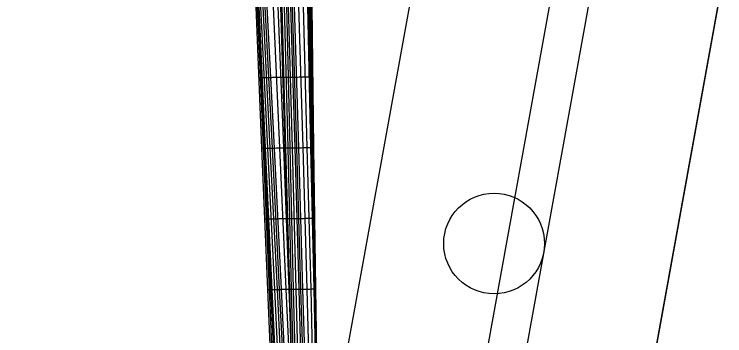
# Model space of a CAD drawing. Extents: x 1815539 to 1947826, y 273303 to 993194.
# Drawn here: x 1875917.61 to 1875928.76, y 317834.7 to 317839.74 of the extents above; entities that cross this region are included whole.
import ezdxf

# ---------------------------------------------------------------- set-up
doc = ezdxf.new("R2010")
doc.units = 0
for name, color, linetype in [('Default', 7, 'Continuous'), ('DT_P_Graded_Shoulder', 7, 'Continuous'), ('PV_P_EOP', 7, 'Continuous'), ('RD_P_GR_Rt', 7, 'Continuous'), ('SC_Scratch1', 7, 'Continuous')]:
    doc.layers.add(name, color=color, linetype=linetype)

msp = doc.modelspace()

# ---------------------------------------------------------------- linework, layer by layer
at = {"layer": 'Default'}
for p, q in [((1875921.401, 317839.861), (1875921.493, 317837.643)), ((1875921.42, 317839.861), (1875921.515, 317837.642)), ((1875921.44, 317839.86), (1875921.537, 317837.642)), ((1875921.444, 317839.861), (1875921.544, 317837.643)), ((1875921.448, 317839.862), (1875921.55, 317837.643)), ((1875921.476, 317839.862), (1875921.585, 317837.644)), ((1875921.509, 317839.862), (1875921.623, 317837.644)), ((1875921.544, 317839.863), (1875921.657, 317837.645)), ((1875921.575, 317839.863), (1875921.687, 317837.645)), ((1875921.671, 317839.864), (1875921.773, 317837.646)), ((1875921.749, 317839.865), (1875921.835, 317837.647)), ((1875921.789, 317839.866), (1875921.859, 317837.647)), ((1875921.802, 317839.866), (1875921.864, 317837.647)), ((1875921.808, 317839.866), (1875921.869, 317837.647)), ((1875921.845, 317839.867), (1875921.902, 317837.648)), ((1875921.882, 317839.867), (1875921.936, 317837.648)), ((1875921.91, 317839.867), (1875921.97, 317837.649)), ((1875921.947, 317839.868), (1875922.012, 317837.649)), ((1875921.972, 317839.868), (1875922.039, 317837.649)), ((1875922.002, 317839.869), (1875922.069, 317837.65)), ((1875922.073, 317839.87), (1875922.137, 317837.651)), ((1875922.146, 317839.87), (1875922.204, 317837.651)), ((1875922.21, 317839.871), (1875922.259, 317837.652)), ((1875922.232, 317839.872), (1875922.278, 317837.652)), ((1875922.253, 317839.872), (1875922.293, 317837.653)), ((1875922.266, 317839.872), (1875922.302, 317837.653)), ((1875922.275, 317839.872), (1875922.305, 317837.653)), ((1875922.279, 317839.872), (1875922.305, 317837.653)), ((1875922.281, 317839.872), (1875922.303, 317837.653)), ((1875921.493, 317837.643), (1875921.585, 317835.424)), ((1875921.515, 317837.642), (1875921.609, 317835.424)), ((1875921.537, 317837.642), (1875921.634, 317835.424)), ((1875921.544, 317837.643), (1875921.644, 317835.424)), ((1875921.55, 317837.643), (1875921.654, 317835.425)), ((1875921.585, 317837.644), (1875921.693, 317835.425)), ((1875921.623, 317837.644), (1875921.735, 317835.426)), ((1875921.657, 317837.645), (1875921.769, 317835.426)), ((1875921.687, 317837.645), (1875921.798, 317835.427)), ((1875921.773, 317837.646), (1875921.874, 317835.428)), ((1875921.835, 317837.647), (1875921.92, 317835.428)), ((1875921.859, 317837.647), (1875921.928, 317835.428)), ((1875921.864, 317837.647), (1875921.924, 317835.428)), ((1875921.869, 317837.647), (1875921.928, 317835.428)), ((1875921.902, 317837.648), (1875921.958, 317835.429)), ((1875921.936, 317837.648), (1875921.988, 317835.429)), ((1875921.97, 317837.649), (1875922.03, 317835.43)), ((1875922.012, 317837.649), (1875922.076, 317835.43)), ((1875922.039, 317837.649), (1875922.104, 317835.431)), ((1875922.069, 317837.65), (1875922.135, 317835.431)), ((1875922.137, 317837.651), (1875922.2, 317835.432)), ((1875922.204, 317837.651), (1875922.262, 317835.433)), ((1875922.259, 317837.652), (1875922.309, 317835.433)), ((1875922.278, 317837.652), (1875922.324, 317835.433)), ((1875922.293, 317837.653), (1875922.334, 317835.433)), ((1875922.302, 317837.653), (1875922.338, 317835.434)), ((1875922.303, 317837.653), (1875922.324, 317835.433)), ((1875922.305, 317837.653), (1875922.335, 317835.433)), ((1875922.305, 317837.653), (1875922.33, 317835.433)), ((1875921.585, 317835.424), (1875921.676, 317833.206)), ((1875921.609, 317835.424), (1875921.703, 317833.206)), ((1875921.634, 317835.424), (1875921.731, 317833.205)), ((1875921.644, 317835.424), (1875921.744, 317833.206)), ((1875921.654, 317835.425), (1875921.757, 317833.207)), ((1875921.693, 317835.425), (1875921.802, 317833.207)), ((1875921.735, 317835.426), (1875921.848, 317833.208)), ((1875921.769, 317835.426), (1875921.881, 317833.208)), ((1875921.798, 317835.427), (1875921.908, 317833.208)), ((1875921.874, 317835.428), (1875921.972, 317833.209)), ((1875921.92, 317835.428), (1875922.002, 317833.21)), ((1875921.924, 317835.428), (1875921.983, 317833.209)), ((1875921.928, 317835.428), (1875921.987, 317833.209)), ((1875921.928, 317835.428), (1875921.995, 317833.21)), ((1875921.958, 317835.429), (1875922.012, 317833.21)), ((1875921.988, 317835.429), (1875922.04, 317833.21)), ((1875922.03, 317835.43), (1875922.088, 317833.211)), ((1875922.076, 317835.43), (1875922.138, 317833.211)), ((1875922.104, 317835.431), (1875922.167, 317833.212)), ((1875922.135, 317835.431), (1875922.199, 317833.212)), ((1875922.2, 317835.432), (1875922.263, 317833.213)), ((1875922.262, 317835.433), (1875922.319, 317833.214)), ((1875922.309, 317835.433), (1875922.359, 317833.214)), ((1875922.324, 317835.433), (1875922.345, 317833.214)), ((1875922.324, 317835.433), (1875922.37, 317833.214)), ((1875922.33, 317835.433), (1875922.355, 317833.214)), ((1875922.334, 317835.433), (1875922.376, 317833.214)), ((1875922.335, 317835.433), (1875922.364, 317833.214)), ((1875922.338, 317835.434), (1875922.374, 317833.214))]:
    msp.add_line(p, q, dxfattribs=at)
for points, degree in [([(1875921.447, 317838.752), (1875921.452, 317838.752), (1875921.456, 317838.752), (1875921.47, 317838.751), (1875921.479, 317838.751), (1875921.489, 317838.751)], 3), ([(1875921.489, 317838.751), (1875921.491, 317838.751), (1875921.495, 317838.752), (1875921.498, 317838.752), (1875921.499, 317838.752)], 3), ([(1875921.499, 317838.752), (1875921.506, 317838.753), (1875921.527, 317838.753), (1875921.55, 317838.753), (1875921.566, 317838.753)], 3), ([(1875921.566, 317838.753), (1875921.59, 317838.754), (1875921.612, 317838.754), (1875921.631, 317838.754)], 2), ([(1875921.631, 317838.754), (1875921.659, 317838.754), (1875921.703, 317838.755), (1875921.744, 317838.756), (1875921.769, 317838.756), (1875921.791, 317838.756), (1875921.813, 317838.756), (1875921.821, 317838.757), (1875921.824, 317838.757)], 3), ([(1875921.824, 317838.757), (1875921.826, 317838.757), (1875921.828, 317838.757), (1875921.83, 317838.757), (1875921.833, 317838.757), (1875921.836, 317838.757), (1875921.838, 317838.757), (1875921.838, 317838.757), (1875921.839, 317838.757)], 3), ([(1875921.839, 317838.757), (1875921.847, 317838.757), (1875921.859, 317838.757), (1875921.882, 317838.757), (1875921.898, 317838.757), (1875921.909, 317838.758)], 3), ([(1875921.909, 317838.758), (1875921.914, 317838.758), (1875921.921, 317838.758), (1875921.936, 317838.758), (1875921.946, 317838.758), (1875921.963, 317838.758), (1875921.971, 317838.758), (1875921.979, 317838.759)], 3), ([(1875921.979, 317838.759), (1875921.987, 317838.759), (1875922.004, 317838.759), (1875922.024, 317838.759), (1875922.036, 317838.759)], 3), ([(1875922.036, 317838.759), (1875922.057, 317838.759), (1875922.081, 317838.76), (1875922.129, 317838.76), (1875922.153, 317838.761), (1875922.198, 317838.761), (1875922.218, 317838.761), (1875922.235, 317838.762)], 3), ([(1875922.235, 317838.762), (1875922.248, 317838.762), (1875922.263, 317838.762), (1875922.273, 317838.762)], 2), ([(1875922.273, 317838.762), (1875922.278, 317838.762), (1875922.283, 317838.762), (1875922.287, 317838.762), (1875922.289, 317838.762), (1875922.29, 317838.762)], 3), ([(1875922.29, 317838.762), (1875922.292, 317838.762), (1875922.293, 317838.762), (1875922.292, 317838.762)], 2), ([(1875921.493, 317837.643), (1875921.498, 317837.643), (1875921.503, 317837.642), (1875921.517, 317837.642), (1875921.527, 317837.642), (1875921.537, 317837.642)], 3), ([(1875921.537, 317837.642), (1875921.54, 317837.642), (1875921.545, 317837.643), (1875921.549, 317837.643), (1875921.55, 317837.643)], 3), ([(1875921.55, 317837.643), (1875921.558, 317837.643), (1875921.581, 317837.644), (1875921.606, 317837.644), (1875921.623, 317837.644)], 3), ([(1875921.623, 317837.644), (1875921.646, 317837.645), (1875921.669, 317837.645), (1875921.687, 317837.645)], 2), ([(1875921.687, 317837.645), (1875921.714, 317837.645), (1875921.757, 317837.646), (1875921.794, 317837.646), (1875921.816, 317837.647), (1875921.835, 317837.647), (1875921.853, 317837.647), (1875921.857, 317837.647), (1875921.859, 317837.647)], 3), ([(1875921.859, 317837.647), (1875921.86, 317837.647), (1875921.861, 317837.647), (1875921.863, 317837.647), (1875921.864, 317837.647), (1875921.866, 317837.647), (1875921.868, 317837.647), (1875921.869, 317837.647), (1875921.869, 317837.647)], 3), ([(1875921.869, 317837.647), (1875921.877, 317837.647), (1875921.888, 317837.648), (1875921.91, 317837.648), (1875921.925, 317837.648), (1875921.936, 317837.648)], 3), ([(1875921.936, 317837.648), (1875921.942, 317837.648), (1875921.95, 317837.648), (1875921.966, 317837.649), (1875921.977, 317837.649), (1875921.995, 317837.649), (1875922.004, 317837.649), (1875922.012, 317837.649)], 3), ([(1875922.012, 317837.649), (1875922.019, 317837.649), (1875922.037, 317837.649), (1875922.057, 317837.65), (1875922.069, 317837.65)], 3), ([(1875922.069, 317837.65), (1875922.091, 317837.65), (1875922.114, 317837.65), (1875922.16, 317837.651), (1875922.183, 317837.651), (1875922.225, 317837.652), (1875922.244, 317837.652), (1875922.259, 317837.652)], 3), ([(1875922.259, 317837.652), (1875922.272, 317837.652), (1875922.285, 317837.653), (1875922.293, 317837.653)], 2), ([(1875922.293, 317837.653), (1875922.297, 317837.653), (1875922.301, 317837.653), (1875922.304, 317837.653), (1875922.304, 317837.653), (1875922.305, 317837.653)], 3), ([(1875922.305, 317837.653), (1875922.306, 317837.653), (1875922.305, 317837.653), (1875922.303, 317837.653)], 2), ([(1875921.539, 317836.533), (1875921.544, 317836.533), (1875921.55, 317836.533), (1875921.565, 317836.533), (1875921.575, 317836.533), (1875921.586, 317836.533)], 3), ([(1875921.586, 317836.533), (1875921.59, 317836.533), (1875921.595, 317836.533), (1875921.601, 317836.534), (1875921.602, 317836.534)], 3), ([(1875921.602, 317836.534), (1875921.611, 317836.534), (1875921.635, 317836.535), (1875921.662, 317836.535), (1875921.679, 317836.535)], 3), ([(1875921.679, 317836.535), (1875921.703, 317836.535), (1875921.725, 317836.536), (1875921.743, 317836.536)], 2), ([(1875921.743, 317836.536), (1875921.769, 317836.536), (1875921.809, 317836.537), (1875921.842, 317836.537), (1875921.862, 317836.537), (1875921.878, 317836.538), (1875921.891, 317836.538), (1875921.893, 317836.538), (1875921.894, 317836.538)], 3), ([(1875921.894, 317836.538), (1875921.894, 317836.538), (1875921.894, 317836.538), (1875921.894, 317836.538), (1875921.894, 317836.538), (1875921.895, 317836.538), (1875921.897, 317836.538), (1875921.898, 317836.538), (1875921.899, 317836.538)], 3), ([(1875921.899, 317836.538), (1875921.906, 317836.538), (1875921.917, 317836.538), (1875921.937, 317836.538), (1875921.951, 317836.539), (1875921.962, 317836.539)], 3), ([(1875921.962, 317836.539), (1875921.969, 317836.539), (1875921.978, 317836.539), (1875921.995, 317836.539), (1875922.007, 317836.539), (1875922.026, 317836.539), (1875922.035, 317836.54), (1875922.044, 317836.54)], 3), ([(1875922.044, 317836.54), (1875922.052, 317836.54), (1875922.07, 317836.54), (1875922.09, 317836.54), (1875922.102, 317836.54)], 3), ([(1875922.102, 317836.54), (1875922.123, 317836.541), (1875922.146, 317836.541), (1875922.191, 317836.542), (1875922.213, 317836.542), (1875922.253, 317836.542), (1875922.27, 317836.542), (1875922.284, 317836.543)], 3), ([(1875922.284, 317836.543), (1875922.296, 317836.543), (1875922.307, 317836.543), (1875922.313, 317836.543)], 2), ([(1875922.32, 317836.543), (1875922.319, 317836.543), (1875922.317, 317836.543), (1875922.313, 317836.543)], 2), ([(1875922.313, 317836.543), (1875922.317, 317836.543), (1875922.32, 317836.543), (1875922.32, 317836.543), (1875922.32, 317836.543), (1875922.32, 317836.543)], 3), ([(1875921.585, 317835.424), (1875921.591, 317835.424), (1875921.596, 317835.424), (1875921.612, 317835.424), (1875921.623, 317835.424), (1875921.634, 317835.424)], 3), ([(1875921.634, 317835.424), (1875921.639, 317835.424), (1875921.645, 317835.424), (1875921.652, 317835.425), (1875921.654, 317835.425)], 3), ([(1875921.654, 317835.425), (1875921.663, 317835.425), (1875921.689, 317835.425), (1875921.718, 317835.426), (1875921.735, 317835.426)], 3), ([(1875921.735, 317835.426), (1875921.759, 317835.426), (1875921.781, 317835.427), (1875921.798, 317835.427)], 2), ([(1875921.798, 317835.427), (1875921.823, 317835.427), (1875921.861, 317835.428), (1875921.89, 317835.428), (1875921.907, 317835.428), (1875921.92, 317835.428), (1875921.929, 317835.428), (1875921.929, 317835.428), (1875921.928, 317835.428)], 3), ([(1875921.928, 317835.428), (1875921.927, 317835.428), (1875921.926, 317835.428), (1875921.926, 317835.428), (1875921.924, 317835.428), (1875921.924, 317835.428), (1875921.927, 317835.428), (1875921.928, 317835.428), (1875921.928, 317835.428)], 3), ([(1875921.928, 317835.428), (1875921.935, 317835.428), (1875921.945, 317835.429), (1875921.965, 317835.429), (1875921.978, 317835.429), (1875921.988, 317835.429)], 3), ([(1875921.988, 317835.429), (1875921.996, 317835.429), (1875922.006, 317835.429), (1875922.024, 317835.43), (1875922.037, 317835.43), (1875922.057, 317835.43), (1875922.067, 317835.43), (1875922.076, 317835.43)], 3), ([(1875922.076, 317835.43), (1875922.084, 317835.43), (1875922.102, 317835.431), (1875922.123, 317835.431), (1875922.135, 317835.431)], 3), ([(1875922.135, 317835.431), (1875922.156, 317835.431), (1875922.179, 317835.432), (1875922.222, 317835.432), (1875922.243, 317835.432), (1875922.281, 317835.433), (1875922.297, 317835.433), (1875922.309, 317835.433)], 3), ([(1875922.309, 317835.433), (1875922.32, 317835.433), (1875922.33, 317835.433), (1875922.334, 317835.433)], 2), ([(1875922.335, 317835.433), (1875922.332, 317835.433), (1875922.329, 317835.433), (1875922.324, 317835.433)], 2), ([(1875922.334, 317835.433), (1875922.337, 317835.433), (1875922.339, 317835.434), (1875922.337, 317835.433), (1875922.336, 317835.433), (1875922.335, 317835.433)], 3)]:
    msp.add_open_spline(points, degree=degree, dxfattribs=at)
at = {"layer": 'DT_P_Graded_Shoulder'}
for points in [[(1875950.772, 317962.071), (1875919.461, 317789.119), (1875915.596, 317767.766)], [(1875917.973, 317803.953), (1875919.265, 317814.738), (1875928.499, 317865.728), (1875937.408, 317888.259)]]:
    msp.add_lwpolyline(points, dxfattribs=at)
at = {"layer": 'PV_P_EOP'}
msp.add_line((1875915.643, 317768.027), (1875957.865, 318001.265), dxfattribs=at)
at = {"layer": 'RD_P_GR_Rt'}
msp.add_line((1875930.526, 317861.468), (1875922.582, 317817.584), dxfattribs=at)
msp.add_circle((1875925.139, 317836.145), 0.79, dxfattribs=at)
at = {"layer": 'SC_Scratch1'}
msp.add_line((1875921.993, 317817.691), (1875926.446, 317842.291), dxfattribs=at)

doc.saveas('drawing.dxf')
